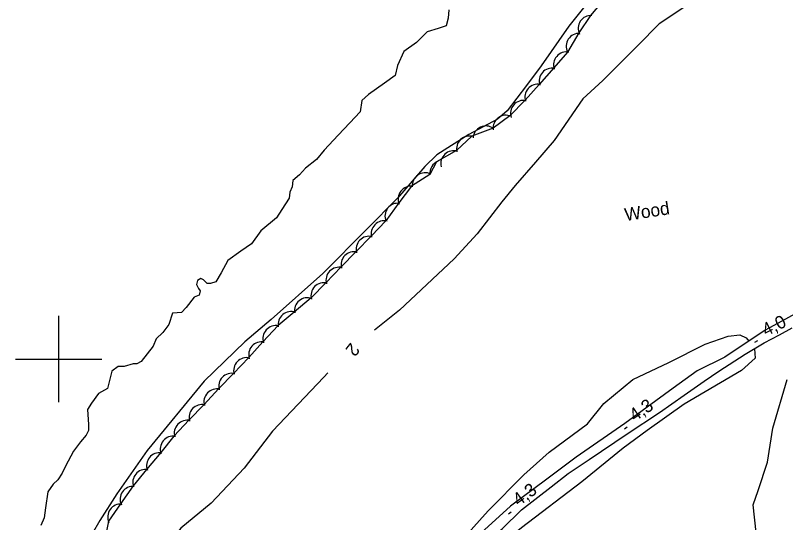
# Model space of a CAD drawing. Extents: x 643342 to 646936, y 5873857 to 5876103.
# Drawn here: x 644590 to 644768.3, y 5874162.1 to 5874279.6 of the extents above; entities that cross this region are included whole.
import ezdxf

# ---------------------------------------------------------------- set-up
doc = ezdxf.new("R2010")
doc.units = 0
for name, color, linetype in [('Niveau 2', 7, 'Continuous'), ('Niveau 21', 7, 'Continuous'), ('Niveau 22', 7, 'Continuous'), ('Niveau 3', 7, 'Continuous'), ('Niveau 4', 7, 'Continuous'), ('Niveau 44', 7, 'Continuous'), ('Niveau 61', 7, 'Continuous')]:
    doc.layers.add(name, color=color, linetype=linetype)

msp = doc.modelspace()

# ---------------------------------------------------------------- linework, layer by layer
at = {"layer": 'Niveau 2'}
for points in [[(644774.97, 5874296.41), (644766.87, 5874295.06), (644757.68, 5874291.12), (644745.44, 5874281.89), (644739.05, 5874277.66), (644734.14, 5874272.62), (644726, 5874264.51), (644721.39, 5874260.27), (644714.79, 5874250.58), (644710.42, 5874245.58), (644705.72, 5874240.21), (644702.67, 5874236.39), (644696.89, 5874229.03), (644691.58, 5874223.24), (644678.91, 5874211.32), (644673.14, 5874206.71)], [(644692.65, 5874156.21), (644694.14, 5874158.88), (644699.48, 5874164.83), (644707.75, 5874173.22), (644713.57, 5874178.44), (644722.46, 5874185), (644726.26, 5874189.75), (644732.94, 5874195.29), (644741.34, 5874199.21), (644749.71, 5874203.48), (644755.04, 5874205.3), (644757.78, 5874205.6), (644759.2, 5874204.9), (644759.81, 5874204.12)], [(644761.16, 5874202.41), (644761.28, 5874200.19), (644758.16, 5874197.32), (644744.89, 5874189.55), (644736.31, 5874183.44), (644730.75, 5874179.35), (644721.14, 5874171.56), (644707.22, 5874160.91), (644703.52, 5874157.93)], [(644662.34, 5874196.82), (644661.41, 5874195.84), (644649.56, 5874183.34), (644642.95, 5874174.73), (644635.35, 5874166.62), (644628.28, 5874160.81), (644623.9, 5874155.11), (644618.06, 5874142.91), (644615.35, 5874134.29), (644614.55, 5874126.78), (644610.92, 5874116.43), (644606.78, 5874108.75), (644604.5, 5874099.93), (644600.52, 5874087.37)], [(644781.37, 5874160.38), (644763.86, 5874157.08), (644762.05, 5874158.4), (644761.52, 5874159.82), (644760.82, 5874166.25), (644762.02, 5874169.59), (644764.15, 5874176.09), (644765.39, 5874183.98), (644768.73, 5874195.24)]]:
    msp.add_lwpolyline(points, dxfattribs=at)
at = {"layer": 'Niveau 21'}
for points in [[(644772.09, 5874211.29), (644767.46, 5874208.77), (644763.63, 5874206.66), (644754.24, 5874200.42), (644747.9, 5874197.27), (644742.34, 5874193.25), (644731.11, 5874185.07), (644719.85, 5874177.25), (644713.08, 5874172.18), (644704.64, 5874165.9), (644699.48, 5874161.2), (644695.53, 5874157.68), (644689.04, 5874152.04), (644684.27, 5874146.9), (644678.91, 5874141.19), (644679.88, 5874140.1), (644680.86, 5874139), (644686.92, 5874144.84), (644691.74, 5874150.68), (644695.45, 5874154.31), (644698.41, 5874157.04)], [(644698.41, 5874157.04), (644701.59, 5874159.76), (644702.7, 5874160.72), (644707.17, 5874165.11), (644714.04, 5874170.43), (644718.03, 5874173.49), (644722.83, 5874176.74), (644731.65, 5874182.7), (644739.15, 5874187.6), (644744.83, 5874191.63), (644749.51, 5874194.87), (644752.86, 5874197.17), (644759.01, 5874201.13), (644763.4, 5874203.75), (644766.9, 5874205.59), (644769.83, 5874207.26)]]:
    msp.add_lwpolyline(points, dxfattribs=at)
at = {"layer": 'Niveau 22'}
msp.add_lwpolyline([(644723.7, 5874284.12), (644718.12, 5874277.11), (644711.77, 5874267.91), (644708.36, 5874263.35), (644703.87, 5874257.51), (644701.67, 5874255.54), (644694.98, 5874252), (644687.56, 5874247.33), (644684.83, 5874244.6), (644678.45, 5874237.3), (644671.47, 5874230.18), (644661.21, 5874219.81), (644649.19, 5874209.17), (644643.11, 5874204.03), (644633.7, 5874194.92), (644620.48, 5874178.86), (644613.51, 5874168.79), (644609.52, 5874162.64), (644606.02, 5874156.43)], dxfattribs=at)
at = {"layer": 'Niveau 3'}
for p, q in [((644761.23, 5874203.93), (644761.95, 5874204.29)), ((644731.02, 5874183.81), (644731.68, 5874184.27)), ((644704.18, 5874164.16), (644704.82, 5874164.63))]:
    msp.add_line(p, q, dxfattribs=at)
at = {"layer": 'Niveau 4'}
for points in [[(644690.4, 5874280.88), (644690.2, 5874278.97), (644689.76, 5874277.15), (644687.92, 5874276.52), (644685.37, 5874275.82), (644682.85, 5874273.35), (644679.95, 5874271.2), (644678.44, 5874267.99), (644677.92, 5874265.69), (644675.46, 5874263.93), (644671.78, 5874261.24), (644670.23, 5874259.92), (644669.85, 5874257.28), (644667.46, 5874254.7), (644664.74, 5874251.86), (644661.47, 5874248.37), (644659.76, 5874246.21), (644657.2, 5874244.21), (644655.79, 5874242.67), (644654.24, 5874241.35), (644654.12, 5874239.91), (644653.51, 5874238.68), (644653.4, 5874237.24)], [(644653.4, 5874237.24), (644651.72, 5874234.61), (644650.45, 5874232.72), (644646.8, 5874229.68), (644644.68, 5874226.65), (644642.22, 5874225.02), (644639.2, 5874222.86), (644637.66, 5874220), (644636.42, 5874217.88), (644635.14, 5874217.53), (644634.44, 5874217.47), (644633.54, 5874218.34), (644632.92, 5874218.64), (644632.13, 5874218.21), (644631.97, 5874217.25), (644632.4, 5874216.34), (644632.8, 5874215.79), (644632.53, 5874214.81), (644631.38, 5874214.36), (644629.57, 5874211.95), (644628.48, 5874210.79), (644627.43, 5874210.7), (644626.37, 5874210.61), (644625.52, 5874208.04), (644624.13, 5874206.15), (644622.6, 5874204.71), (644621.91, 5874202.99), (644619.13, 5874199.44), (644618.11, 5874198.87), (644617.28, 5874198.92), (644615.2, 5874198.26), (644613.78, 5874198.26), (644612.34, 5874197.19), (644611.36, 5874193.19), (644609.21, 5874192.06), (644607.62, 5874189.79), (644606.68, 5874188.29), (644606.96, 5874184.88), (644606.96, 5874183.46), (644606.35, 5874182.34), (644605.05, 5874180.81), (644603.46, 5874178.65), (644601.62, 5874175.18), (644600.8, 5874173.57), (644599.86, 5874172.07), (644598.77, 5874171.03), (644597.49, 5874169.26), (644596.97, 5874165.54), (644596.69, 5874163.27), (644595.89, 5874161.43)]]:
    msp.add_lwpolyline(points, dxfattribs=at)
at = {"layer": 'Niveau 44'}
for points in [[(644726.46, 5874283.58), (644723.19, 5874279.57), (644720.49, 5874275.54), (644717.88, 5874271.11), (644714.67, 5874267.47), (644711.25, 5874263.62), (644708.03, 5874259.99), (644704.51, 5874256.33), (644700.62, 5874253.44), (644695.7, 5874251.61), (644692.17, 5874248.28), (644687.54, 5874245.65), (644686, 5874242.77), (644681.73, 5874240.04), (644678.75, 5874236.2), (644675.8, 5874232), (644672.42, 5874228.52), (644668.83, 5874224.83), (644665.45, 5874221.35), (644661.86, 5874217.66), (644658.48, 5874214.18), (644654.54, 5874210.9), (644650.83, 5874207.78), (644647.29, 5874203.99), (644644.08, 5874200.36), (644640.49, 5874196.68), (644637.14, 5874193.17)], [(644637.14, 5874193.17), (644633.6, 5874189.43), (644630.26, 5874185.91), (644626.72, 5874182.15), (644623.64, 5874178.4), (644620.36, 5874174.43), (644617.28, 5874170.68), (644614.33, 5874166.44), (644611.54, 5874162.47), (644610.55, 5874157.36)]]:
    msp.add_lwpolyline(points, dxfattribs=at)
for centre, start, end in [((644723.3, 5874276.57), 86.2568, 206.2348), ((644723.3, 5874276.57), 86.2568, 206.2348), ((644723.3, 5874276.57), 86.2568, 206.2348), ((644720.52, 5874272.42), 86.2568, 206.2348), ((644720.52, 5874272.42), 86.2568, 206.2348), ((644720.52, 5874272.42), 86.2568, 206.2348), ((644717.59, 5874268.12), 78.4622, 198.4402), ((644717.59, 5874268.12), 78.4622, 198.4402), ((644717.59, 5874268.12), 78.4622, 198.4402), ((644714.28, 5874264.38), 78.4622, 198.4402), ((644714.28, 5874264.38), 78.4622, 198.4402), ((644714.28, 5874264.38), 78.4622, 198.4402), ((644710.96, 5874260.64), 78.4622, 198.4402), ((644710.96, 5874260.64), 78.4622, 198.4402), ((644710.96, 5874260.64), 78.4622, 198.4402), ((644707.64, 5874256.9), 78.4622, 198.4402), ((644707.64, 5874256.9), 78.4622, 198.4402), ((644707.64, 5874256.9), 78.4622, 198.4402), ((644703.62, 5874253.47), 66.649, 186.6269), ((644703.62, 5874253.47), 66.649, 186.6269), ((644703.62, 5874253.47), 66.649, 186.6269), ((644698.95, 5874250.98), 54.9717, 174.9496), ((644698.95, 5874250.98), 54.9717, 174.9496), ((644698.95, 5874250.98), 54.9717, 174.9496), ((644695.14, 5874248.66), 73.2366, 193.2146), ((644695.14, 5874248.66), 73.2366, 193.2146), ((644695.14, 5874248.66), 73.2366, 193.2146), ((644691.5, 5874245.24), 73.2366, 193.2146), ((644691.5, 5874245.24), 73.2366, 193.2146), ((644691.5, 5874245.24), 73.2366, 193.2146), ((644688.99, 5874243.02), 112.7771, 185.1881), ((644688.99, 5874243.02), 112.7771, 185.1881), ((644688.99, 5874243.02), 112.7771, 185.1881), ((644684.9, 5874240.14), 65.2102, 185.1881), ((644684.9, 5874240.14), 65.2102, 185.1881), ((644684.9, 5874240.14), 65.2102, 185.1881), ((644681.63, 5874237.04), 82.2224, 202.2003), ((644681.63, 5874237.04), 82.2224, 202.2003), ((644681.63, 5874237.04), 82.2224, 202.2003), ((644678.57, 5874233.09), 82.2224, 202.2003), ((644678.57, 5874233.09), 82.2224, 202.2003), ((644678.57, 5874233.09), 82.2224, 202.2003), ((644675.38, 5874229.03), 75.8328, 195.8107), ((644675.38, 5874229.03), 75.8328, 195.8107), ((644675.38, 5874229.03), 75.8328, 195.8107), ((644671.89, 5874225.44), 75.8328, 195.8107), ((644671.89, 5874225.44), 75.8328, 195.8107), ((644671.89, 5874225.44), 75.8328, 195.8107), ((644668.41, 5874221.86), 75.8328, 195.8107), ((644668.41, 5874221.86), 75.8328, 195.8107), ((644668.41, 5874221.86), 75.8328, 195.8107), ((644664.92, 5874218.27), 75.8328, 195.8107), ((644664.92, 5874218.27), 75.8328, 195.8107), ((644664.92, 5874218.27), 75.8328, 195.8107), ((644661.44, 5874214.69), 75.8328, 195.8107), ((644661.44, 5874214.69), 75.8328, 195.8107), ((644661.44, 5874214.69), 75.8328, 195.8107), ((644657.64, 5874211.21), 70.12, 190.0979), ((644657.64, 5874211.21), 70.12, 190.0979), ((644657.64, 5874211.21), 70.12, 190.0979), ((644653.82, 5874207.99), 70.12, 190.0979), ((644653.82, 5874207.99), 70.12, 190.0979), ((644653.82, 5874207.99), 70.12, 190.0979), ((644650.32, 5874204.75), 78.5575, 198.5354), ((644650.32, 5874204.75), 78.5575, 198.5354), ((644650.32, 5874204.75), 78.5575, 198.5354), ((644647.01, 5874201.01), 78.5575, 198.5354), ((644647.01, 5874201.01), 78.5575, 198.5354), ((644647.01, 5874201.01), 78.5575, 198.5354), ((644643.54, 5874197.33), 76.4321, 196.4101), ((644643.54, 5874197.33), 76.4321, 196.4101), ((644643.54, 5874197.33), 76.4321, 196.4101), ((644640.09, 5874193.71), 76.4321, 196.4101), ((644640.09, 5874193.71), 76.4321, 196.4101), ((644640.09, 5874193.71), 76.4321, 196.4101), ((644636.65, 5874190.09), 76.5688, 196.5467), ((644636.65, 5874190.09), 76.5688, 196.5467), ((644636.65, 5874190.09), 76.5688, 196.5467), ((644633.21, 5874186.46), 76.5688, 196.5467), ((644633.21, 5874186.46), 76.5688, 196.5467), ((644633.21, 5874186.46), 76.5688, 196.5467), ((644629.78, 5874182.83), 76.5688, 196.5467), ((644629.78, 5874182.83), 76.5688, 196.5467), ((644629.78, 5874182.83), 76.5688, 196.5467), ((644626.54, 5874179.15), 80.5313, 200.5092), ((644626.54, 5874179.15), 80.5313, 200.5092), ((644626.54, 5874179.15), 80.5313, 200.5092), ((644623.36, 5874175.3), 80.5313, 200.5092), ((644623.36, 5874175.3), 80.5313, 200.5092), ((644623.36, 5874175.3), 80.5313, 200.5092), ((644620.18, 5874171.44), 80.5313, 200.5092), ((644620.18, 5874171.44), 80.5313, 200.5092), ((644620.18, 5874171.44), 80.5313, 200.5092), ((644617.25, 5874167.53), 84.9508, 204.9288), ((644617.25, 5874167.53), 84.9508, 204.9288), ((644617.25, 5874167.53), 84.9508, 204.9288), ((644614.38, 5874163.44), 84.9508, 204.9288), ((644614.38, 5874163.44), 84.9508, 204.9288), ((644614.38, 5874163.44), 84.9508, 204.9288)]:
    msp.add_arc(centre, 3, start, end, dxfattribs=at)
at = {"layer": 'Niveau 61'}
for points in [[(644600, 5874210), (644600, 5874200), (644600, 5874190)], [(644590, 5874200), (644600, 5874200), (644610, 5874200)]]:
    msp.add_lwpolyline(points, dxfattribs=at)

# ---------------------------------------------------------------- texts
at = {"layer": 'Niveau 2'}
msp.add_text('2', height=3, rotation=231.6478, dxfattribs=at).set_placement((644667.65, 5874203.96))
at = {"layer": 'Niveau 3'}
for s, rotation, p in [('4,0  ', 26.7149, (644763.82, 5874205.19)), ('4,3  ', 34.3101, (644733.42, 5874185.41)), ('4,3  ', 36.1722, (644706.53, 5874165.82))]:
    msp.add_text(s, height=3, rotation=rotation, dxfattribs=at).set_placement(p)
at = {"layer": 'Niveau 44'}
msp.add_text('Wood', height=3, rotation=8.9405, dxfattribs=at).set_placement((644731.31, 5874231.94))

doc.saveas('drawing.dxf')
